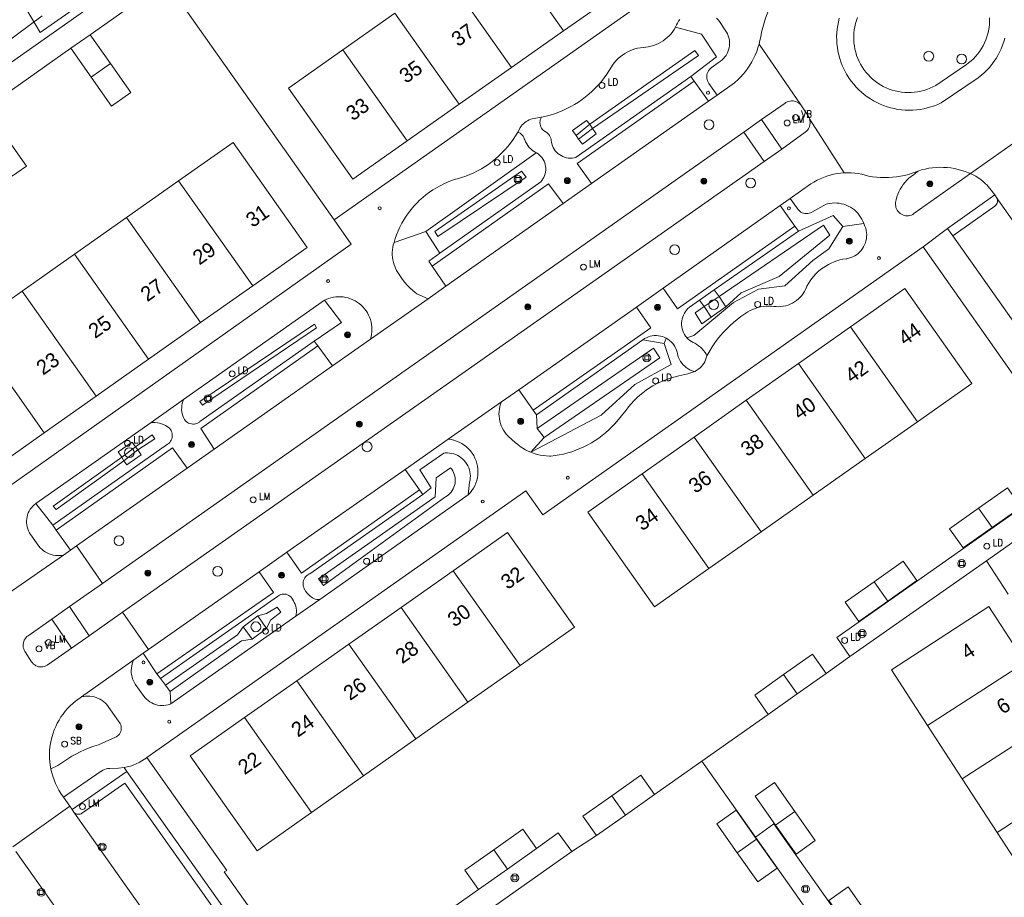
# Model space of a CAD drawing. Header units: metres. Extents: x 138165 to 154469, y 480134 to 494189.
# Tile 994 of 1056: x 151112 to 151196, y 483983 to 484058. Entities that reach past the tile are written whole.
import ezdxf

# ---------------------------------------------------------------- set-up
doc = ezdxf.new("R2010")
doc.units = ezdxf.units.M
doc.header["$LTSCALE"] = 0.001
doc.header["$MEASUREMENT"] = 0
for name, color, linetype, lineweight in [('Level 5', 7, 'Continuous', 0), ('TOP-L-duiker', 7, 'Continuous', 0), ('TOP-L-topo objecten punt', 7, 'Continuous', 0), ('TOP-L-topo objecten vlak', 7, 'Continuous', 0), ('TOP-T-topo huisnummering naamgeving', 7, 'Continuous', 0)]:
    doc.layers.add(name, color=color, linetype=linetype, lineweight=lineweight)
doc.styles.add('Style-INTL_ISO', font='INTL_ISO.shx')
doc.styles.add('Style-STANDARD', font='STANDARD.shx')

# ---------------------------------------------------------------- blocks, each defined once
blk = doc.blocks.new('24')
at = {"layer": 'TOP-L-topo objecten punt', "color": 7, "linetype": 'Continuous', "lineweight": 0}
for radius in [0.025, 0.0182, 0.0115, 0.005]:
    blk.add_circle((0, 0), radius, dxfattribs=at)
blk = doc.blocks.new('121')
at = {"layer": 'TOP-L-topo objecten punt', "color": 7, "linetype": 'Continuous', "lineweight": 0}
blk.add_circle((0, 0), 0.025, dxfattribs=at)
at = {"layer": 'TOP-L-topo objecten punt', "color": 7, "linetype": 'Continuous', "lineweight": 0, "style": 'Style-STANDARD'}
blk.add_text('LD', height=0.06, dxfattribs=at).set_placement((0.0483, 0))
blk = doc.blocks.new('39')
at = {"layer": 'TOP-L-topo objecten punt', "color": 7, "linetype": 'Continuous', "lineweight": 0}
for p, q in [((0.0175, 0.0175), (-0.0175, 0.0175)), ((-0.0175, 0.0175), (-0.0175, -0.0175)), ((0.0175, 0.0175), (0.0175, -0.0175)), ((0.0175, -0.0175), (-0.0175, -0.0175))]:
    blk.add_line(p, q, dxfattribs=at)
blk.add_circle((0, 0), 0.0332, dxfattribs=at)
blk = doc.blocks.new('*U13')
at = {"layer": 'Level 5', "color": 7, "linetype": 'Continuous', "lineweight": 0}
blk.add_circle((0, 0), 0.0415, dxfattribs=at)
blk = doc.blocks.new('150')
at = {"layer": 'Level 5', "color": 7, "linetype": 'Continuous', "lineweight": 0}
blk.add_blockref('*U13', (0, 0), dxfattribs=at)
blk = doc.blocks.new('16')
at = {"layer": 'TOP-L-topo objecten punt', "color": 7, "linetype": 'Continuous', "lineweight": 0}
blk.add_circle((0, 0), 0.025, dxfattribs=at)
at = {"layer": 'TOP-L-topo objecten punt', "color": 7, "linetype": 'Continuous', "lineweight": 0, "style": 'Style-STANDARD'}
blk.add_text('LM', height=0.06, dxfattribs=at).set_placement((0.0483, 0))
blk = doc.blocks.new('10')
at = {"layer": 'TOP-L-topo objecten punt', "linetype": 'Continuous', "lineweight": 0}
blk.add_circle((0, 0), 0.0125, dxfattribs=at)
blk = doc.blocks.new('175')
at = {"layer": 'TOP-L-topo objecten punt', "color": 7, "linetype": 'Continuous', "lineweight": 0}
blk.add_circle((0, 0), 0.025, dxfattribs=at)
at = {"layer": 'TOP-L-topo objecten punt', "color": 7, "linetype": 'Continuous', "lineweight": 0, "style": 'Style-STANDARD'}
blk.add_text('SB', height=0.06, dxfattribs=at).set_placement((0.0483, 0))
blk = doc.blocks.new('14')
at = {"layer": 'TOP-L-topo objecten punt', "color": 7, "linetype": 'Continuous', "lineweight": 0}
blk.add_circle((0, 0), 0.025, dxfattribs=at)
at = {"layer": 'TOP-L-topo objecten punt', "color": 7, "linetype": 'Continuous', "lineweight": 0, "style": 'Style-STANDARD'}
blk.add_text('VB', height=0.06, dxfattribs=at).set_placement((0.0483, 0))

msp = doc.modelspace()

# ---------------------------------------------------------------- linework, layer by layer
at = {"layer": 'TOP-L-duiker', "flags": 128}
msp.add_lwpolyline([(151114.071, 484057.878), (151107.43, 484052.969)], dxfattribs=at)
at = {"layer": 'TOP-L-topo objecten vlak', "flags": 128}
for points in [[(151126.666, 484068.208), (151112.775, 484058.327), (151113.899, 484056.486), (151143.407, 484077.119), (151122.396, 484106.888), (151120.874, 484105.807), (151140.786, 484077.687), (151133.726, 484073.02)], [(151144.178, 484077.041), (151084.25, 484034.811)], [(151152.756, 484064.346), (151158.2, 484056.621)], [(151171.096, 484063.381), (151138.79, 484040.617)], [(151118.112, 484056.289), (151124.523, 484060.808)], [(151138.79, 484040.617), (151124.523, 484060.808)], [(151153.786, 484053.511), (151148.342, 484061.235)], [(151158.2, 484056.621), (151162.614, 484059.732)], [(151174.753, 484055.475), (151174.831, 484055.788), (151174.893, 484056.105), (151174.895, 484056.119), (151174.973, 484056.515), (151175.067, 484056.908), (151175.176, 484057.296), (151175.3, 484057.68), (151175.439, 484058.059), (151175.594, 484058.432), (151175.763, 484058.798), (151175.946, 484059.158), (151176.143, 484059.51), (151176.355, 484059.853)], [(151143.928, 484058.125), (151139.514, 484055.014)], [(151143.928, 484058.125), (151149.372, 484050.4)], [(151167.676, 484056.935), (151167.68, 484056.944), (151167.752, 484057.113), (151167.838, 484057.275), (151167.938, 484057.43), (151168.052, 484057.574)], [(151171.16, 484057.69), (151171.284, 484057.554), (151171.395, 484057.408), (151171.944, 484056.595), (151172.004, 484056.5), (151172.085, 484056.348), (151172.151, 484056.189), (151172.202, 484056.024), (151172.238, 484055.856), (151172.257, 484055.685), (151172.261, 484055.513), (151172.249, 484055.341), (151172.221, 484055.172), (151172.177, 484055.005), (151172.118, 484054.843), (151172.044, 484054.688), (151171.957, 484054.54), (151171.855, 484054.401), (151171.742, 484054.272), (151171.617, 484054.153), (151171.481, 484054.048), (151171.329, 484053.939), (151170.775, 484053.547), (151170.749, 484053.528), (151170.723, 484053.51), (151170.628, 484053.427), (151170.544, 484053.334), (151170.473, 484053.23), (151170.415, 484053.118), (151170.372, 484053), (151170.344, 484052.877), (151170.332, 484052.752), (151170.336, 484052.626), (151170.356, 484052.502), (151170.391, 484052.381), (151170.442, 484052.266), (151170.506, 484052.158), (151171.196, 484051.158)], [(151181.545, 484057.685), (151181.469, 484057.381), (151181.409, 484057.073), (151181.364, 484056.762), (151181.335, 484056.45), (151181.323, 484056.136), (151181.326, 484055.822), (151181.346, 484055.509), (151181.381, 484055.197), (151181.432, 484054.888), (151181.499, 484054.581), (151181.581, 484054.278), (151181.679, 484053.98), (151181.792, 484053.687), (151181.919, 484053.4), (151182.061, 484053.121), (151182.16, 484052.947), (151182.217, 484052.848), (151182.387, 484052.584), (151182.57, 484052.33), (151182.766, 484052.084), (151182.974, 484051.849), (151183.194, 484051.625), (151183.424, 484051.413), (151183.666, 484051.212), (151183.917, 484051.024), (151184.178, 484050.849), (151184.447, 484050.688), (151184.724, 484050.54), (151185.008, 484050.407), (151185.298, 484050.288), (151185.595, 484050.185), (151185.896, 484050.097), (151186.201, 484050.024), (151186.509, 484049.966), (151186.821, 484049.925), (151187.133, 484049.899), (151187.447, 484049.89), (151187.761, 484049.896), (151188.074, 484049.919), (151188.385, 484049.957), (151188.694, 484050.011), (151189, 484050.081), (151189.302, 484050.166), (151189.599, 484050.267), (151189.891, 484050.383), (151190.177, 484050.513), (151193.302, 484052.628), (151193.344, 484052.659), (151193.588, 484052.856), (151193.822, 484053.064), (151194.045, 484053.285), (151194.256, 484053.516), (151194.456, 484053.758), (151194.643, 484054.01), (151194.816, 484054.271), (151194.976, 484054.54), (151195.122, 484054.817), (151195.254, 484055.102), (151195.371, 484055.392), (151195.474, 484055.689), (151195.56, 484055.99)], [(151183.097, 484057.741), (151183.004, 484057.485), (151182.926, 484057.223), (151182.864, 484056.958), (151182.818, 484056.689), (151182.787, 484056.418), (151182.772, 484056.146), (151182.773, 484055.874), (151182.791, 484055.601), (151182.824, 484055.331), (151182.873, 484055.063), (151182.937, 484054.798), (151183.017, 484054.537), (151183.113, 484054.282), (151183.223, 484054.032), (151183.347, 484053.789)], [(151183.347, 484053.789), (151183.485, 484053.555), (151183.637, 484053.328), (151183.802, 484053.111), (151183.98, 484052.904), (151184.169, 484052.708), (151184.37, 484052.523), (151184.581, 484052.35), (151184.801, 484052.19), (151185.031, 484052.044), (151185.269, 484051.91), (151185.514, 484051.791), (151185.766, 484051.687), (151186.024, 484051.598), (151186.286, 484051.524), (151186.552, 484051.465), (151186.822, 484051.422), (151187.093, 484051.395), (151187.365, 484051.384), (151187.638, 484051.389), (151187.91, 484051.41), (151188.18, 484051.447), (151188.448, 484051.499), (151188.712, 484051.567), (151188.971, 484051.651), (151189.225, 484051.75), (151189.473, 484051.863), (151189.714, 484051.991), (151192.23, 484053.7), (151192.276, 484053.732), (151192.496, 484053.894), (151192.705, 484054.069), (151192.904, 484054.256), (151193.092, 484054.454), (151193.268, 484054.663), (151193.432, 484054.882), (151193.582, 484055.11), (151193.719, 484055.347), (151193.841, 484055.591), (151193.949, 484055.841), (151194.043, 484056.098), (151194.121, 484056.36), (151194.183, 484056.626), (151194.23, 484056.895), (151194.261, 484057.166), (151194.277, 484057.439), (151194.276, 484057.712)], [(151153.786, 484053.511), (151158.2, 484056.621)], [(151156.318, 484049.297), (151156.35, 484049.303), (151156.716, 484049.385), (151157.079, 484049.483), (151157.437, 484049.596), (151157.79, 484049.724), (151158.137, 484049.868), (151158.478, 484050.025), (151158.812, 484050.198), (151159.138, 484050.384), (151159.456, 484050.584), (151159.765, 484050.797), (151160.065, 484051.023), (151160.355, 484051.262), (151160.634, 484051.513), (151160.903, 484051.776), (151161.16, 484052.05), (151161.405, 484052.334), (151161.638, 484052.629), (151161.858, 484052.933), (151162.065, 484053.247), (151162.258, 484053.569), (151162.357, 484053.72), (151162.499, 484053.91), (151162.654, 484054.09), (151162.82, 484054.26), (151162.997, 484054.417), (151163.185, 484054.563), (151163.381, 484054.695), (151163.587, 484054.814), (151163.799, 484054.919), (151164.019, 484055.009), (151164.244, 484055.084), (151164.473, 484055.144), (151164.706, 484055.188), (151164.942, 484055.217), (151165.179, 484055.229), (151165.376, 484055.257), (151165.598, 484055.304), (151165.817, 484055.366), (151166.03, 484055.444), (151166.237, 484055.536), (151166.437, 484055.642), (151166.629, 484055.763), (151166.813, 484055.897), (151166.986, 484056.043), (151167.149, 484056.201), (151167.3, 484056.37), (151167.439, 484056.55), (151167.564, 484056.738), (151167.676, 484056.935)], [(151168.968, 484052.758), (151171.164, 484054.401), (151169.879, 484056.343), (151167.676, 484056.935)], [(151116.477, 484055.137), (151118.112, 484056.289)], [(151119.84, 484053.836), (151118.112, 484056.289)], [(151109.284, 484050.067), (151116.477, 484055.137)], [(151116.477, 484055.137), (151118.206, 484052.684)], [(151139.514, 484055.014), (151134.912, 484051.771), (151140.355, 484044.047), (151144.958, 484047.29)], [(151139.514, 484055.014), (151144.958, 484047.29)], [(151160.432, 484048.697), (151169.315, 484054.943), (151169.615, 484054.52), (151160.647, 484048.352)], [(151171.196, 484051.158), (151172.662, 484052.208), (151172.709, 484052.248), (151172.949, 484052.464), (151173.178, 484052.692), (151173.395, 484052.931), (151173.6, 484053.181), (151173.793, 484053.44), (151173.973, 484053.708), (151174.139, 484053.986), (151174.291, 484054.27), (151174.429, 484054.563), (151174.552, 484054.861), (151174.66, 484055.166), (151174.753, 484055.475)], [(151174.753, 484055.475), (151178.28, 484050.348)], [(151118.206, 484052.684), (151119.934, 484050.232), (151121.569, 484051.384), (151119.84, 484053.836)], [(151118.206, 484052.684), (151119.84, 484053.836)], [(151149.372, 484050.4), (151153.786, 484053.511)], [(151168.968, 484052.758), (151159.277, 484045.905), (151159.247, 484045.896), (151159.089, 484045.859), (151158.928, 484045.838), (151158.767, 484045.833), (151158.605, 484045.844), (151158.445, 484045.871), (151158.289, 484045.914), (151158.138, 484045.972), (151157.993, 484046.044), (151157.856, 484046.13), (151157.728, 484046.23), (151157.61, 484046.341), (151157.504, 484046.464), (151157.411, 484046.596), (151157.331, 484046.737), (151157.266, 484046.886), (151157.215, 484047.039), (151157.18, 484047.198), (151157.161, 484047.358), (151157.152, 484047.417), (151157.124, 484047.531), (151157.08, 484047.641), (151157.022, 484047.743), (151156.95, 484047.837), (151156.866, 484047.921), (151156.772, 484047.992), (151156.515, 484048.174), (151156.486, 484048.2), (151156.404, 484048.287), (151156.334, 484048.385), (151156.279, 484048.49), (151156.237, 484048.603), (151156.211, 484048.719), (151156.201, 484048.838), (151156.207, 484048.958), (151156.229, 484049.075), (151156.266, 484049.189), (151156.318, 484049.297)], [(151169.26, 484052.359), (151168.968, 484052.758)], [(151160.553, 484043.673), (151159.342, 484045.383), (151169.26, 484052.359)], [(151170.464, 484050.657), (151169.26, 484052.359)], [(151171.196, 484051.158), (151170.464, 484050.657)], [(151144.958, 484047.29), (151149.372, 484050.4)], [(151160.553, 484043.673), (151170.464, 484050.657)], [(151178.28, 484050.348), (151178.193, 484050.437), (151178.095, 484050.514), (151177.988, 484050.578), (151177.874, 484050.628), (151177.754, 484050.663), (151177.631, 484050.682), (151177.506, 484050.685), (151177.382, 484050.672), (151177.261, 484050.644), (151177.144, 484050.6), (151177.034, 484050.542), (151176.986, 484050.51), (151176.968, 484050.498), (151174.968, 484049.095)], [(151179.032, 484049.16), (151178.985, 484049.278), (151178.923, 484049.388), (151178.918, 484049.396), (151178.907, 484049.413), (151178.355, 484050.249), (151178.28, 484050.348)], [(151154.322, 484048.026), (151154.468, 484048.288), (151154.537, 484048.414), (151154.617, 484048.534), (151154.708, 484048.646), (151154.807, 484048.75), (151154.916, 484048.845), (151155.032, 484048.93), (151155.155, 484049.005), (151155.285, 484049.069), (151155.419, 484049.121), (151155.557, 484049.161), (151155.699, 484049.19), (151156.318, 484049.297)], [(151176.681, 484046.598), (151178.67, 484048.036), (151178.767, 484048.116), (151178.854, 484048.208), (151178.928, 484048.31), (151178.989, 484048.421), (151179.035, 484048.539), (151179.066, 484048.661), (151179.082, 484048.787), (151179.081, 484048.913), (151179.065, 484049.038), (151179.032, 484049.16)], [(151179.032, 484049.16), (151181.956, 484044.587)], [(151160.432, 484048.697), (151160.142, 484049.032), (151158.959, 484048.169), (151159.262, 484047.757)], [(151159.262, 484047.757), (151160.432, 484048.697)], [(151159.468, 484047.44), (151159.801, 484047.02), (151160.973, 484047.889), (151160.647, 484048.352)], [(151160.647, 484048.352), (151159.468, 484047.44)], [(151160.647, 484048.352), (151160.432, 484048.697)], [(151173.46, 484048.032), (151174.968, 484049.095)], [(151174.968, 484049.095), (151176.681, 484046.598)], [(151198.425, 484048.594), (151192.648, 484044.522)], [(151109.377, 484046.463), (151111.106, 484044.011), (151112.74, 484045.163), (151111.012, 484047.615)], [(151173.46, 484048.032), (151119.167, 484009.813)], [(151143.848, 484038.695), (151143.946, 484039.016), (151144.064, 484039.349), (151144.198, 484039.678), (151144.346, 484039.999), (151144.508, 484040.314), (151144.685, 484040.621), (151144.875, 484040.92), (151145.079, 484041.21), (151145.295, 484041.49), (151145.524, 484041.761), (151145.765, 484042.02), (151146.017, 484042.269), (151146.281, 484042.506), (151146.554, 484042.731), (151146.838, 484042.943), (151147.131, 484043.142), (151147.432, 484043.328), (151147.742, 484043.5), (151148.059, 484043.658), (151148.383, 484043.801), (151148.713, 484043.93), (151149.049, 484044.043), (151149.216, 484044.087), (151149.568, 484044.191), (151149.916, 484044.31), (151150.258, 484044.444), (151150.594, 484044.594), (151150.923, 484044.757), (151151.245, 484044.935), (151151.559, 484045.126), (151151.864, 484045.332), (151152.16, 484045.55), (151152.446, 484045.78), (151152.722, 484046.024), (151152.987, 484046.278), (151153.24, 484046.544), (151153.482, 484046.821), (151153.712, 484047.108), (151153.928, 484047.405), (151154.132, 484047.711), (151154.322, 484048.026)], [(151154.322, 484048.026), (151154.412, 484047.991), (151154.516, 484047.934), (151154.612, 484047.864), (151154.698, 484047.781), (151154.772, 484047.688), (151154.832, 484047.586), (151154.878, 484047.477), (151154.916, 484047.375), (151154.992, 484047.206), (151155.082, 484047.045), (151155.186, 484046.892), (151155.302, 484046.748), (151155.431, 484046.616), (151155.57, 484046.494), (151155.72, 484046.385), (151155.878, 484046.29)], [(151159.262, 484047.757), (151159.468, 484047.44)], [(151175.194, 484045.562), (151173.46, 484048.032)], [(151131.88, 484035.016), (151136.482, 484038.259), (151130.215, 484047.152), (151125.613, 484043.909)], [(151146.542, 484039.613), (151155.878, 484046.29)], [(151155.878, 484046.29), (151155.91, 484046.272), (151156.043, 484046.187), (151156.168, 484046.088), (151156.281, 484045.978), (151156.383, 484045.856), (151156.473, 484045.725), (151156.548, 484045.585), (151156.609, 484045.439), (151156.655, 484045.287), (151156.686, 484045.131), (151156.701, 484044.973), (151156.7, 484044.815), (151156.683, 484044.657), (151156.65, 484044.502), (151156.601, 484044.351), (151156.538, 484044.205), (151156.46, 484044.067), (151156.369, 484043.937), (151156.265, 484043.817), (151147.714, 484037.783)], [(151175.194, 484045.562), (151176.681, 484046.598)], [(151120.858, 484007.365), (151175.194, 484045.562)], [(151188.218, 484044.743), (151188.517, 484044.834), (151188.819, 484044.91), (151189.125, 484044.971), (151189.434, 484045.015), (151189.745, 484045.044), (151190.056, 484045.057), (151190.368, 484045.054), (151190.68, 484045.035), (151190.99, 484045), (151191.298, 484044.949), (151191.602, 484044.882), (151191.903, 484044.8), (151192.2, 484044.703), (151192.491, 484044.59), (151192.648, 484044.522)], [(151154.636, 484044.724), (151147.311, 484039.621), (151147.57, 484039.205), (151155.028, 484044.222), (151154.636, 484044.724)], [(151181.956, 484044.587), (151181.657, 484044.562), (151181.36, 484044.521), (151181.066, 484044.465), (151180.775, 484044.393), (151180.489, 484044.306), (151180.207, 484044.203), (151179.932, 484044.086), (151179.663, 484043.954), (151179.401, 484043.808), (151179.148, 484043.648), (151177.401, 484042.416)], [(151181.956, 484044.587), (151182.255, 484044.595), (151182.555, 484044.588), (151182.853, 484044.564), (151183.15, 484044.525), (151183.445, 484044.47), (151183.736, 484044.4), (151184.02, 484044.314), (151184.357, 484044.257), (151184.695, 484044.215), (151185.036, 484044.19), (151185.377, 484044.18), (151185.718, 484044.187), (151186.059, 484044.209), (151186.398, 484044.247), (151186.735, 484044.301), (151187.069, 484044.371), (151187.4, 484044.457), (151187.726, 484044.557), (151188.047, 484044.674), (151188.218, 484044.743)], [(151192.648, 484044.522), (151187.87, 484041.132), (151187.764, 484041.065), (151187.65, 484041.012), (151187.53, 484040.974), (151187.407, 484040.952), (151187.282, 484040.945), (151187.157, 484040.954), (151187.034, 484040.979), (151186.915, 484041.02), (151186.802, 484041.075), (151186.698, 484041.144), (151186.603, 484041.226), (151186.519, 484041.319), (151186.448, 484041.422), (151186.39, 484041.534), (151186.347, 484041.652), (151186.32, 484041.774), (151186.308, 484041.899), (151186.312, 484042.024), (151186.319, 484042.079), (151186.366, 484042.312), (151186.429, 484042.543), (151186.508, 484042.768), (151186.601, 484042.988), (151186.709, 484043.201), (151186.83, 484043.406), (151186.966, 484043.603), (151187.114, 484043.79), (151187.274, 484043.967), (151187.446, 484044.132), (151187.628, 484044.286), (151187.821, 484044.427), (151187.912, 484044.488), (151188.04, 484044.586), (151188.218, 484044.743)], [(151192.648, 484044.522), (151192.879, 484044.418), (151193.103, 484044.3), (151193.318, 484044.168), (151193.525, 484044.023), (151193.722, 484043.865), (151193.909, 484043.695), (151194.085, 484043.513), (151194.249, 484043.321), (151194.305, 484043.249), (151194.701, 484042.711)], [(151125.613, 484043.909), (151121.199, 484040.799)], [(151125.613, 484043.909), (151131.88, 484035.016)], [(151147.071, 484036.691), (151156.925, 484043.658), (151158.156, 484041.983)], [(151158.156, 484041.983), (151160.553, 484043.673)], [(151190.701, 484039.877), (151194.701, 484042.711)], [(151194.831, 484042.539), (151194.88, 484042.46), (151194.915, 484042.374), (151194.936, 484042.283), (151194.94, 484042.189), (151194.928, 484042.097), (151194.901, 484042.007), (151194.859, 484041.924), (151194.803, 484041.849), (151194.735, 484041.785), (151194.71, 484041.766), (151191.168, 484039.254)], [(151194.701, 484042.711), (151194.826, 484042.546), (151194.831, 484042.539)], [(151194.831, 484042.539), (151204.352, 484029.06)], [(151148.231, 484035), (151158.156, 484041.983)], [(151176.551, 484041.81), (151166.639, 484034.82)], [(151176.551, 484041.81), (151177.401, 484042.416)], [(151177.769, 484040.079), (151176.551, 484041.81)], [(151177.401, 484042.416), (151177.971, 484041.591), (151178.028, 484041.507), (151178.107, 484041.415), (151178.198, 484041.334), (151178.298, 484041.266), (151178.407, 484041.211), (151178.522, 484041.172), (151178.641, 484041.148), (151178.762, 484041.139), (151178.883, 484041.147), (151179.002, 484041.17), (151179.118, 484041.209), (151179.226, 484041.263), (151180.424, 484041.922), (151180.535, 484041.953), (151180.733, 484041.997), (151180.933, 484042.025), (151181.135, 484042.037), (151181.338, 484042.032), (151181.539, 484042.012), (151181.738, 484041.976), (151181.934, 484041.925), (151182.125, 484041.858), (151182.311, 484041.776), (151182.489, 484041.68), (151182.659, 484041.571), (151182.82, 484041.448), (151182.97, 484041.312), (151183.11, 484041.166), (151183.237, 484041.008), (151183.352, 484040.842), (151183.453, 484040.666), (151183.54, 484040.483), (151183.613, 484040.294)], [(151121.199, 484040.799), (151116.785, 484037.688)], [(151121.199, 484040.799), (151127.466, 484031.905)], [(151181.851, 484040.054), (151181.028, 484040.986), (151178.08, 484039.651)], [(151138.79, 484040.617), (151140.207, 484038.56), (151107.989, 484015.728)], [(151177.769, 484040.079), (151167.847, 484033.064), (151166.639, 484034.82)], [(151168.643, 484030.617), (151169.245, 484030.815), (151172.595, 484033.612), (151174.692, 484034.722), (151176.928, 484035.025), (151179.295, 484037.164), (151180.664, 484038.142), (151181.851, 484040.054)], [(151183.613, 484040.294), (151183.648, 484040.227), (151183.722, 484040.063), (151183.78, 484039.892), (151183.824, 484039.717), (151183.852, 484039.539), (151183.864, 484039.359), (151183.86, 484039.179), (151183.84, 484039), (151183.804, 484038.823), (151183.752, 484038.65), (151183.686, 484038.483), (151183.605, 484038.321), (151183.51, 484038.168), (151183.402, 484038.024), (151183.281, 484037.89), (151183.149, 484037.767), (151183.007, 484037.656), (151182.855, 484037.559), (151182.696, 484037.475), (151182.529, 484037.405), (151182.357, 484037.351), (151182.181, 484037.312), (151182.118, 484037.305), (151181.859, 484037.263), (151181.602, 484037.207), (151181.349, 484037.134), (151181.101, 484037.047), (151180.858, 484036.944), (151180.623, 484036.827), (151180.394, 484036.696), (151180.175, 484036.551), (151179.964, 484036.393), (151179.764, 484036.223), (151179.574, 484036.041), (151179.396, 484035.847), (151179.229, 484035.643), (151179.076, 484035.43), (151178.935, 484035.207), (151178.809, 484034.977), (151178.779, 484034.899), (151178.697, 484034.712), (151178.6, 484034.532), (151178.489, 484034.36), (151178.365, 484034.198), (151178.229, 484034.046), (151178.081, 484033.905), (151177.923, 484033.775), (151177.755, 484033.659), (151177.578, 484033.556), (151177.394, 484033.468), (151177.204, 484033.393), (151177.008, 484033.334), (151176.808, 484033.291), (151176.606, 484033.263), (151176.402, 484033.252), (151176.198, 484033.256), (151175.994, 484033.276), (151175.801, 484033.295), (151175.57, 484033.304), (151175.338, 484033.297), (151175.108, 484033.274), (151174.88, 484033.235), (151174.655, 484033.18), (151174.434, 484033.11), (151174.219, 484033.024), (151174.01, 484032.924), (151173.809, 484032.81), (151173.537, 484032.635), (151173.214, 484032.41), (151172.901, 484032.172), (151172.597, 484031.921), (151172.304, 484031.658), (151172.022, 484031.383), (151171.751, 484031.097), (151171.492, 484030.8), (151171.246, 484030.493), (151171.012, 484030.176), (151170.791, 484029.85), (151170.583, 484029.515), (151170.33, 484029.076)], [(151171.946, 484033.228), (151173.249, 484034.427), (151176.465, 484035.822), (151180.755, 484039.303), (151180.2, 484040.17), (151171.375, 484034.118)], [(151178.08, 484039.651), (151177.769, 484040.079)], [(151181.851, 484040.054), (151183.613, 484040.294)], [(151146.542, 484039.613), (151143.848, 484038.695)], [(151147.714, 484037.783), (151146.542, 484039.613)], [(151170.952, 484034.673), (151178.08, 484039.651)], [(151190.701, 484039.877), (151188.641, 484038.319)], [(151191.168, 484039.254), (151190.701, 484039.877)], [(151200.088, 484026.625), (151191.168, 484039.254)], [(151122.927, 483995.068), (151154.998, 484017.649), (151156.434, 484015.611), (151188.641, 484038.319)], [(151146.734, 484033.929), (151145.79, 484034.334), (151145.639, 484034.449), (151145.402, 484034.646), (151145.175, 484034.855), (151144.96, 484035.075), (151144.757, 484035.306), (151144.565, 484035.547), (151144.387, 484035.798), (151144.222, 484036.057), (151144.07, 484036.325), (151143.933, 484036.601), (151143.856, 484036.797), (151143.792, 484037.003), (151143.743, 484037.212), (151143.71, 484037.424), (151143.693, 484037.638), (151143.693, 484037.853), (151143.708, 484038.067), (151143.739, 484038.28), (151143.785, 484038.49), (151143.848, 484038.695)], [(151188.641, 484038.319), (151201.81, 484019.637), (151181.335, 484005.242), (151182.431, 484003.632)], [(151116.785, 484037.688), (151112.371, 484034.577)], [(151116.785, 484037.688), (151123.052, 484028.794)], [(151147.714, 484037.783), (151146.781, 484037.108), (151147.071, 484036.691)], [(151147.071, 484036.691), (151148.231, 484035)], [(151127.466, 484031.905), (151131.88, 484035.016)], [(151148.231, 484035), (151146.734, 484033.929)], [(151112.371, 484034.577), (151107.957, 484031.467)], [(151112.371, 484034.577), (151118.638, 484025.684)], [(151137.968, 484033.806), (151138.11, 484033.872), (151138.306, 484033.947), (151138.508, 484034.008), (151138.714, 484034.053), (151138.923, 484034.082), (151139.133, 484034.096), (151139.344, 484034.093), (151139.554, 484034.074), (151139.762, 484034.04), (151139.966, 484033.99), (151140.167, 484033.924), (151140.361, 484033.844), (151140.549, 484033.749), (151140.73, 484033.64), (151140.901, 484033.517), (151141.063, 484033.382), (151141.214, 484033.235), (151141.354, 484033.077), (151141.481, 484032.909), (151141.595, 484032.732), (151141.695, 484032.546), (151141.781, 484032.354), (151141.852, 484032.156), (151141.908, 484031.952), (151141.948, 484031.745), (151141.972, 484031.536), (151141.981, 484031.326), (151141.973, 484031.115), (151141.95, 484030.906), (151141.91, 484030.699), (151141.855, 484030.495)], [(151166.639, 484034.82), (151164.363, 484033.205)], [(151169.703, 484033.799), (151170.952, 484034.673)], [(151171.375, 484034.118), (151170.103, 484033.268)], [(151171.375, 484034.118), (151170.952, 484034.673)], [(151171.946, 484033.228), (151171.375, 484034.118)], [(151188.164, 484023.51), (151192.767, 484026.753), (151187.104, 484034.788), (151182.502, 484031.545)], [(151126.033, 484025.389), (151137.968, 484033.806)], [(151137.968, 484033.806), (151139.403, 484031.914), (151137.095, 484030.333)], [(151141.855, 484030.495), (151146.734, 484033.929)], [(151168.643, 484030.617), (151168.629, 484030.633), (151168.525, 484030.766), (151168.433, 484030.909), (151168.356, 484031.06), (151168.293, 484031.217), (151168.245, 484031.379), (151168.213, 484031.546), (151168.196, 484031.714), (151168.195, 484031.883), (151168.211, 484032.052), (151168.242, 484032.219), (151168.289, 484032.381), (151168.351, 484032.539), (151168.427, 484032.69), (151168.518, 484032.834), (151168.621, 484032.968), (151168.737, 484033.091), (151168.864, 484033.204), (151169.703, 484033.799)], [(151170.711, 484032.36), (151169.898, 484031.793), (151169.337, 484032.721), (151170.103, 484033.268)], [(151169.703, 484033.799), (151170.103, 484033.268)], [(151170.103, 484033.268), (151170.711, 484032.36)], [(151164.363, 484033.205), (151154.419, 484026.223)], [(151155.629, 484024.498), (151165.587, 484031.467), (151164.363, 484033.205)], [(151170.711, 484032.36), (151171.946, 484033.228)], [(151123.052, 484028.794), (151127.466, 484031.905)], [(151137.295, 484031.463), (151137.109, 484031.781), (151127.4, 484025.216), (151127.638, 484024.903), (151137.295, 484031.463)], [(151107.957, 484031.467), (151103.355, 484028.224), (151109.622, 484019.33), (151114.224, 484022.573)], [(151107.957, 484031.467), (151114.224, 484022.573)], [(151164.922, 484030.452), (151165.067, 484030.546), (151165.22, 484030.626), (151165.379, 484030.692), (151165.544, 484030.743), (151165.713, 484030.778), (151165.884, 484030.798), (151166.057, 484030.801), (151166.229, 484030.789), (151166.399, 484030.76), (151166.566, 484030.716), (151166.728, 484030.657), (151166.893, 484030.579)], [(151182.502, 484031.545), (151178.088, 484028.434)], [(151188.164, 484023.51), (151182.502, 484031.545)], [(151137.095, 484030.333), (151127.413, 484023.514), (151127.374, 484023.484), (151127.272, 484023.419), (151127.163, 484023.369), (151127.048, 484023.333), (151126.93, 484023.313), (151126.81, 484023.309), (151126.69, 484023.32), (151126.573, 484023.348), (151126.46, 484023.391), (151126.355, 484023.448), (151126.257, 484023.519), (151126.17, 484023.602), (151126.095, 484023.696), (151126.02, 484023.852), (151125.959, 484024.017), (151125.913, 484024.186), (151125.883, 484024.359), (151125.868, 484024.534), (151125.87, 484024.71), (151125.887, 484024.884), (151125.92, 484025.057), (151125.969, 484025.226), (151126.033, 484025.389)], [(151137.384, 484029.934), (151127.483, 484022.921), (151128.618, 484021.19)], [(151137.384, 484029.934), (151137.095, 484030.333)], [(151138.633, 484028.228), (151137.384, 484029.934)], [(151141.855, 484030.495), (151138.633, 484028.228)], [(151166.724, 484030.134), (151167.307, 484028.356), (151164.226, 484026.662), (151161.396, 484024.059), (151155.435, 484020.918)], [(151155.908, 484024.094), (151164.922, 484030.452)], [(151164.922, 484030.452), (151166.724, 484030.134)], [(151166.724, 484030.134), (151166.893, 484030.579)], [(151166.893, 484030.579), (151167.033, 484030.495), (151167.172, 484030.394), (151167.302, 484030.28), (151167.421, 484030.154), (151167.527, 484030.018), (151167.62, 484029.873), (151167.7, 484029.72), (151167.765, 484029.56), (151167.815, 484029.395), (151167.84, 484029.279), (151167.885, 484029.105), (151167.946, 484028.936), (151168.021, 484028.773), (151168.11, 484028.617), (151168.213, 484028.47), (151168.328, 484028.332), (151168.455, 484028.205), (151168.594, 484028.091), (151168.741, 484027.988), (151168.897, 484027.9), (151169.016, 484027.844), (151169.17, 484027.798), (151169.315, 484027.776)], [(151170.33, 484029.076), (151170.308, 484029.166), (151170.267, 484029.226), (151170.177, 484029.369), (151170.06, 484029.529), (151169.929, 484029.678), (151169.788, 484029.817), (151169.635, 484029.943), (151169.473, 484030.057), (151169.302, 484030.157), (151169.168, 484030.217), (151169.023, 484030.297), (151168.886, 484030.392), (151168.759, 484030.499), (151168.643, 484030.617)], [(151155.96, 484022.935), (151165.809, 484029.745), (151166.341, 484028.907), (151156.56, 484022.161)], [(151118.638, 484025.684), (151123.052, 484028.794)], [(151169.315, 484027.776), (151169.466, 484027.856), (151169.609, 484027.95), (151169.743, 484028.056), (151169.866, 484028.175), (151169.977, 484028.305), (151170.076, 484028.444), (151170.161, 484028.592), (151170.232, 484028.748), (151170.289, 484028.909), (151170.329, 484029.075), (151170.33, 484029.076)], [(151178.088, 484028.434), (151173.674, 484025.324)], [(151183.75, 484020.399), (151178.088, 484028.434)], [(151128.618, 484021.19), (151138.633, 484028.228)], [(151169.315, 484027.776), (151168.732, 484027.567), (151167.956, 484027.383), (151167.657, 484027.315), (151167.327, 484027.224), (151167.001, 484027.118), (151166.681, 484026.996), (151166.367, 484026.86), (151166.06, 484026.71), (151165.76, 484026.545), (151165.468, 484026.366), (151165.185, 484026.174), (151164.911, 484025.969), (151164.647, 484025.751), (151164.393, 484025.521), (151164.151, 484025.28), (151163.92, 484025.027), (151163.701, 484024.764), (151163.494, 484024.492), (151162.702, 484023.517), (151162.55, 484023.342), (151162.299, 484023.075), (151162.037, 484022.819), (151161.764, 484022.575), (151161.48, 484022.342), (151161.187, 484022.123), (151160.884, 484021.916), (151160.573, 484021.723), (151160.254, 484021.544), (151159.927, 484021.378), (151159.593, 484021.227), (151159.252, 484021.091), (151158.907, 484020.97), (151158.556, 484020.864), (151158.201, 484020.774), (151157.842, 484020.699), (151157.48, 484020.639), (151157.117, 484020.596), (151157.003, 484020.597), (151156.739, 484020.609), (151156.476, 484020.638), (151156.215, 484020.683), (151155.957, 484020.743), (151155.703, 484020.819), (151155.435, 484020.918)], [(151152.936, 484025.188), (151154.419, 484026.223)], [(151154.419, 484026.223), (151155.629, 484024.498)], [(151114.224, 484022.573), (151118.638, 484025.684)], [(151123.274, 484023.434), (151126.033, 484025.389)], [(151152.936, 484025.188), (151148.437, 484022.029)], [(151155.435, 484020.918), (151155.212, 484021.016), (151154.976, 484021.136), (151154.748, 484021.27), (151154.529, 484021.418), (151154.318, 484021.579), (151154.118, 484021.752), (151153.527, 484022.267), (151153.487, 484022.307), (151153.349, 484022.461), (151153.224, 484022.625), (151153.111, 484022.799), (151153.012, 484022.981), (151152.927, 484023.169), (151152.858, 484023.364), (151152.803, 484023.564), (151152.764, 484023.767), (151152.741, 484023.973), (151152.734, 484024.179), (151152.743, 484024.386), (151152.768, 484024.592), (151152.808, 484024.794), (151152.864, 484024.994), (151152.936, 484025.188)], [(151173.674, 484025.324), (151169.26, 484022.213)], [(151179.336, 484017.288), (151173.674, 484025.324)], [(151155.629, 484024.498), (151155.908, 484024.094)], [(151155.908, 484024.094), (151155.96, 484022.935)], [(151113.527, 484016.584), (151123.274, 484023.434)], [(151123.274, 484023.434), (151123.449, 484023.446), (151123.631, 484023.443), (151123.812, 484023.423), (151123.991, 484023.388), (151124.165, 484023.338), (151124.335, 484023.272), (151124.499, 484023.192), (151124.654, 484023.097), (151124.745, 484023.033), (151124.833, 484022.953), (151124.909, 484022.861), (151124.972, 484022.76), (151125.021, 484022.652), (151125.055, 484022.538), (151125.073, 484022.42), (151125.075, 484022.301), (151125.062, 484022.183), (151125.033, 484022.068), (151124.988, 484021.958), (151124.929, 484021.854), (151124.857, 484021.76), (151124.773, 484021.676), (151124.678, 484021.604), (151114.964, 484014.751)], [(151183.75, 484020.399), (151188.164, 484023.51)], [(151155.96, 484022.935), (151156.56, 484022.161)], [(151121.97, 484021.381), (151121.68, 484021.771), (151120.487, 484020.955), (151120.791, 484020.493)], [(151122.157, 484021.122), (151123.583, 484022.069), (151123.383, 484022.389), (151121.97, 484021.381)], [(151144.798, 484019.456), (151148.437, 484022.029)], [(151148.437, 484022.029), (151148.677, 484021.997), (151148.913, 484021.944), (151149.144, 484021.87), (151149.367, 484021.777), (151149.581, 484021.664), (151149.785, 484021.534), (151149.976, 484021.385), (151150.154, 484021.221), (151150.316, 484021.042), (151150.463, 484020.849), (151150.591, 484020.644), (151150.702, 484020.429), (151150.793, 484020.205), (151150.864, 484019.973), (151150.915, 484019.737), (151150.944, 484019.496), (151150.953, 484019.255), (151150.94, 484019.013), (151150.906, 484018.773), (151150.852, 484018.537), (151150.777, 484018.307), (151150.682, 484018.085), (151150.568, 484017.871), (151150.436, 484017.669), (151150.286, 484017.478), (151150.12, 484017.302)], [(151156.56, 484022.161), (151155.435, 484020.918)], [(151169.26, 484022.213), (151164.846, 484019.102)], [(151174.922, 484014.178), (151169.26, 484022.213)], [(151115.235, 484014.336), (151125.105, 484021.296), (151126.33, 484019.571)], [(151121.97, 484021.381), (151120.791, 484020.493)], [(151120.969, 484020.203), (151121.233, 484019.852), (151122.426, 484020.712), (151122.157, 484021.122)], [(151120.969, 484020.203), (151122.157, 484021.122)], [(151122.157, 484021.122), (151121.97, 484021.381)], [(151126.33, 484019.571), (151128.618, 484021.19)], [(151150.12, 484017.302), (151150.245, 484018.384), (151150.282, 484018.558), (151150.303, 484018.735), (151150.309, 484018.913), (151150.298, 484019.091), (151150.272, 484019.267), (151150.23, 484019.44), (151150.173, 484019.608), (151150.1, 484019.771), (151150.014, 484019.927), (151149.913, 484020.074), (151149.8, 484020.212), (151149.675, 484020.339), (151149.54, 484020.454), (151149.394, 484020.557), (151149.24, 484020.646), (151149.078, 484020.721), (151148.911, 484020.781), (151148.738, 484020.826), (151148.562, 484020.855), (151148.385, 484020.868), (151148.207, 484020.866), (151148.059, 484020.851), (151146.036, 484019.428), (151147.003, 484017.895), (151146.294, 484017.332)], [(151120.791, 484020.493), (151115.001, 484016.365), (151115.232, 484016.083), (151120.969, 484020.203)], [(151120.791, 484020.493), (151120.969, 484020.203)], [(151179.336, 484017.288), (151183.75, 484020.399)], [(151116.971, 484012.992), (151126.33, 484019.571)], [(151144.798, 484019.456), (151134.786, 484012.449)], [(151147.321, 484017.156), (151137.465, 484010.213), (151137.871, 484009.649), (151148.108, 484017.098), (151148.2, 484017.144), (151148.336, 484017.226), (151148.464, 484017.322), (151148.581, 484017.43), (151148.686, 484017.549), (151148.78, 484017.678), (151148.86, 484017.816), (151148.925, 484017.962), (151148.976, 484018.113), (151149.011, 484018.268), (151149.031, 484018.426), (151149.035, 484018.586), (151149.022, 484018.745), (151148.994, 484018.901), (151148.95, 484019.055), (151148.892, 484019.203), (151148.818, 484019.344), (151148.731, 484019.478), (151148.631, 484019.602), (151147.404, 484018.765), (151147.321, 484017.156)], [(151146.015, 484017.737), (151144.798, 484019.456)], [(151164.846, 484019.102), (151160.244, 484015.859), (151165.906, 484007.824), (151170.508, 484011.067)], [(151170.508, 484011.067), (151164.846, 484019.102)], [(151194.001, 484011.716), (151204.404, 484019.057)], [(151134.786, 484012.449), (151136.002, 484010.693), (151146.015, 484017.737)], [(151146.294, 484017.332), (151146.015, 484017.737)], [(151194.484, 484014.542), (151196.936, 484016.271), (151195.784, 484017.905), (151193.332, 484016.177)], [(151137.567, 484008.455), (151137.436, 484008.451), (151137.305, 484008.463), (151137.177, 484008.49), (151137.053, 484008.533), (151136.935, 484008.591), (151136.825, 484008.663), (151136.737, 484008.735), (151136.6, 484008.868), (151136.475, 484009.012), (151136.362, 484009.166), (151136.262, 484009.329), (151136.249, 484009.354), (151136.199, 484009.465), (151136.165, 484009.582), (151136.146, 484009.702), (151136.143, 484009.823), (151136.156, 484009.944), (151136.185, 484010.062), (151136.229, 484010.175), (151136.287, 484010.282), (151136.359, 484010.379), (151136.444, 484010.467), (151136.539, 484010.543), (151136.643, 484010.605), (151136.706, 484010.635), (151146.294, 484017.332)], [(151150.12, 484017.302), (151137.567, 484008.455)], [(151174.922, 484014.178), (151179.336, 484017.288)], [(151115.875, 484012.219), (151115.722, 484012.191), (151115.54, 484012.173), (151115.357, 484012.171), (151115.174, 484012.184), (151114.993, 484012.214), (151114.816, 484012.259), (151114.643, 484012.319), (151114.476, 484012.395), (151114.317, 484012.484), (151114.165, 484012.587), (151114.024, 484012.703), (151113.893, 484012.831), (151113.773, 484012.97), (151113.103, 484013.922), (151113.072, 484013.964), (151112.979, 484014.111), (151112.9, 484014.265), (151112.836, 484014.426), (151112.786, 484014.593), (151112.752, 484014.763), (151112.734, 484014.936), (151112.732, 484015.109), (151112.746, 484015.282), (151112.775, 484015.453), (151112.821, 484015.621), (151112.881, 484015.783), (151112.956, 484015.94), (151113.046, 484016.088), (151113.148, 484016.228), (151113.263, 484016.358), (151113.39, 484016.477), (151113.527, 484016.584)], [(151114.964, 484014.751), (151113.527, 484016.584)], [(151193.332, 484016.177), (151190.879, 484014.449), (151192.031, 484012.814), (151194.484, 484014.542)], [(151193.332, 484016.177), (151194.484, 484014.542)], [(151114.964, 484014.751), (151115.235, 484014.336)], [(151115.235, 484014.336), (151116.454, 484012.633)], [(151154.518, 484002.857), (151159.12, 484006.1), (151153.458, 484014.135), (151148.856, 484010.892)], [(151170.508, 484011.067), (151174.922, 484014.178)], [(151116.454, 484012.633), (151115.875, 484012.219)], [(151116.971, 484012.992), (151116.454, 484012.633)], [(151119.167, 484009.813), (151116.971, 484012.992)], [(151134.786, 484012.449), (151132.432, 484010.785)], [(151115.875, 484012.219), (151111.179, 484008.95)], [(151182.431, 484003.632), (151194.001, 484011.716)], [(151185.656, 484008.321), (151188.108, 484010.049), (151186.956, 484011.684), (151184.503, 484009.956)], [(151194.001, 484011.716), (151195.852, 484008.891)], [(151132.432, 484010.785), (151123.069, 484004.212)], [(151123.769, 484002.154), (151133.636, 484009.048), (151132.432, 484010.785)], [(151148.856, 484010.892), (151144.441, 484007.782)], [(151154.518, 484002.857), (151148.856, 484010.892)], [(151184.503, 484009.956), (151182.051, 484008.228), (151183.203, 484006.593), (151185.656, 484008.321)], [(151184.503, 484009.956), (151185.656, 484008.321)], [(151119.167, 484009.813), (151116.359, 484007.862)], [(151124.085, 484001.76), (151133.99, 484008.716), (151134.065, 484008.773), (151134.163, 484008.83), (151134.269, 484008.873), (151134.38, 484008.901), (151134.493, 484008.913), (151134.607, 484008.909), (151134.719, 484008.889), (151134.827, 484008.854), (151134.93, 484008.804), (151135.024, 484008.74), (151135.109, 484008.663), (151135.182, 484008.575), (151135.242, 484008.478), (151135.325, 484008.351), (151135.406, 484008.201), (151135.472, 484008.044), (151135.523, 484007.881), (151135.559, 484007.715), (151135.579, 484007.545), (151135.583, 484007.375), (151135.571, 484007.205), (151135.543, 484007.037)], [(151135.543, 484007.037), (151137.567, 484008.455)], [(151114.877, 484006.783), (151116.359, 484007.862)], [(151116.359, 484007.862), (151118.047, 484005.376)], [(151132.312, 484007.06), (151133.064, 484007.265), (151133.943, 484007.799), (151134.266, 484007.366), (151133.387, 484006.705), (151133.063, 484005.995)], [(151144.441, 484007.782), (151140.027, 484004.671)], [(151150.104, 483999.747), (151144.441, 484007.782)], [(151197.271, 484003.128), (151194.208, 484007.852), (151185.96, 484002.504), (151189.023, 483997.78)], [(151114.877, 484006.783), (151112.871, 484005.384), (151112.772, 484005.305), (151112.684, 484005.215), (151112.609, 484005.114), (151112.547, 484005.005), (151112.499, 484004.889), (151112.466, 484004.767), (151112.449, 484004.642), (151112.448, 484004.517), (151112.463, 484004.392), (151112.493, 484004.269), (151112.539, 484004.152), (151112.599, 484004.042), (151112.607, 484004.03), (151112.617, 484004.014), (151113.166, 484003.171), (151113.24, 484003.073), (151113.326, 484002.984), (151113.423, 484002.908), (151113.528, 484002.844), (151113.642, 484002.795), (151113.76, 484002.761), (151113.882, 484002.742), (151114.005, 484002.739), (151114.128, 484002.753), (151114.248, 484002.782), (151114.363, 484002.826), (151114.472, 484002.885), (151114.51, 484002.91), (151114.559, 484002.945), (151116.547, 484004.334)], [(151116.547, 484004.334), (151114.877, 484006.783)], [(151118.047, 484005.376), (151120.858, 484007.365)], [(151123.069, 484004.212), (151120.858, 484007.365)], [(151135.543, 484007.037), (151124.963, 483999.61)], [(151132.312, 484007.06), (151131.083, 484006.145)], [(151133.063, 484005.995), (151132.312, 484007.06)], [(151131.083, 484006.145), (151130.606, 484005.464), (151124.494, 484001.204)], [(151131.083, 484006.145), (151131.839, 484005.085)], [(151131.839, 484005.085), (151133.063, 484005.995)], [(151118.047, 484005.376), (151116.547, 484004.334)], [(151124.889, 484000.66), (151130.944, 484004.943), (151131.839, 484005.085)], [(151122.61, 484003.894), (151123.069, 484004.212)], [(151140.027, 484004.671), (151135.613, 484001.561)], [(151145.69, 483996.636), (151140.027, 484004.671)], [(151117.376, 484000.204), (151121.816, 484003.335)], [(151124.963, 483999.61), (151124.883, 483999.581), (151124.713, 483999.53), (151124.538, 483999.496), (151124.362, 483999.476), (151124.184, 483999.473), (151124.006, 483999.486), (151123.831, 483999.515), (151123.659, 483999.559), (151123.491, 483999.619), (151123.33, 483999.693), (151123.175, 483999.782), (151123.03, 483999.884), (151122.894, 483999.999), (151122.769, 484000.126), (151122.656, 484000.263), (151121.928, 484001.286), (151121.864, 484001.395), (151121.782, 484001.56), (151121.715, 484001.73), (151121.664, 484001.906), (151121.627, 484002.086), (151121.607, 484002.268), (151121.602, 484002.451), (151121.614, 484002.634), (151121.641, 484002.815), (151121.684, 484002.994), (151121.743, 484003.167), (151121.816, 484003.335)], [(151121.816, 484003.335), (151122.61, 484003.894)], [(151122.61, 484003.894), (151123.769, 484002.154)], [(151180.441, 484002.181), (151179.288, 484003.816), (151176.836, 484002.088)], [(151182.431, 484003.632), (151180.441, 484002.181)], [(151150.104, 483999.747), (151154.518, 484002.857)], [(151197.271, 484003.128), (151189.023, 483997.78)], [(151123.769, 484002.154), (151124.085, 484001.76)], [(151124.494, 484001.204), (151124.085, 484001.76)], [(151176.836, 484002.088), (151174.384, 484000.359), (151175.536, 483998.725)], [(151177.988, 484000.453), (151176.836, 484002.088)], [(151177.988, 484000.453), (151180.441, 484002.181)], [(151124.889, 484000.66), (151124.494, 484001.204)], [(151135.613, 484001.561), (151131.199, 483998.45)], [(151141.276, 483993.525), (151135.613, 484001.561)], [(151114.796, 483994.117), (151114.743, 483994.418), (151114.706, 483994.721), (151114.685, 483995.026), (151114.679, 483995.331), (151114.69, 483995.636), (151114.716, 483995.941), (151114.759, 483996.243), (151114.817, 483996.543), (151114.891, 483996.839), (151114.98, 483997.132), (151115.085, 483997.419), (151115.204, 483997.7), (151115.338, 483997.974), (151115.486, 483998.241), (151115.648, 483998.501), (151115.823, 483998.751), (151116.011, 483998.991), (151116.212, 483999.222), (151116.424, 483999.442), (151116.647, 483999.65), (151116.881, 483999.846), (151116.951, 483999.901), (151117.376, 484000.204)], [(151117.376, 484000.204), (151117.555, 484000.244), (151117.737, 484000.268), (151117.921, 484000.276), (151118.105, 484000.269), (151118.287, 484000.245), (151118.467, 484000.205), (151118.642, 484000.15), (151118.812, 484000.08), (151118.976, 483999.996), (151119.131, 483999.897), (151119.277, 483999.786), (151119.413, 483999.662), (151119.495, 483999.576), (151120.518, 483998.149), (151120.598, 483998.036), (151120.659, 483997.938), (151120.706, 483997.832), (151120.738, 483997.72), (151120.753, 483997.606), (151120.754, 483997.49), (151120.738, 483997.375), (151120.706, 483997.264), (151120.659, 483997.158), (151120.599, 483997.059), (151120.525, 483996.97), (151120.44, 483996.892), (151120.344, 483996.826), (151120.255, 483996.78), (151118.814, 483996.143), (151118.422, 483996.017), (151118.035, 483995.876), (151117.653, 483995.72), (151117.279, 483995.55), (151116.911, 483995.364), (151116.563, 483995.172), (151115.377, 483994.401), (151114.796, 483994.117)], [(151124.963, 483999.61), (151124.889, 484000.66)], [(151175.536, 483998.725), (151177.988, 484000.453)], [(151145.69, 483996.636), (151150.104, 483999.747)], [(151131.199, 483998.45), (151126.597, 483995.207), (151132.26, 483987.172), (151136.862, 483990.415)], [(151136.862, 483990.415), (151131.199, 483998.45)], [(151175.536, 483998.725), (151169.896, 483994.75)], [(151200.209, 483998.597), (151191.961, 483993.249)], [(151189.023, 483997.78), (151191.961, 483993.249)], [(151141.276, 483993.525), (151145.69, 483996.636)], [(151121.006, 483994.222), (151121.266, 483994.276), (151121.523, 483994.346), (151121.775, 483994.431), (151122.021, 483994.532), (151122.261, 483994.647), (151122.494, 483994.776), (151122.719, 483994.919), (151122.74, 483994.933), (151122.927, 483995.068)], [(151122.927, 483995.068), (151129.68, 483985.499), (151129.461, 483985.372), (151137.321, 483974.278)], [(151115.867, 483991.703), (151115.638, 483992.026), (151115.474, 483992.302), (151115.325, 483992.586), (151115.191, 483992.876), (151115.07, 483993.173), (151114.965, 483993.476), (151114.875, 483993.783), (151114.801, 483994.095), (151114.796, 483994.117)], [(151115.867, 483991.703), (151119.053, 483993.905), (151119.079, 483993.923), (151119.201, 483993.998), (151119.33, 483994.058), (151119.465, 483994.103), (151119.604, 483994.133), (151119.746, 483994.147), (151119.756, 483994.148), (151120.533, 483994.175), (151121.006, 483994.222)], [(151121.232, 483993.885), (151121.006, 483994.222)], [(151169.896, 483994.75), (151165.89, 483991.927)], [(151169.896, 483994.75), (151174.456, 483988.315)], [(151116.605, 483990.657), (151121.232, 483993.885)], [(151121.232, 483993.885), (151133.846, 483976.092), (151129.196, 483972.773)], [(151136.862, 483990.415), (151141.276, 483993.525)], [(151165.89, 483991.927), (151164.738, 483993.562), (151162.286, 483991.834)], [(151191.961, 483993.249), (151194.899, 483988.718)], [(151203.147, 483994.067), (151194.899, 483988.718)], [(151129.093, 483972.929), (151129.049, 483973.011), (151129.02, 483973.098), (151129.006, 483973.19), (151129.009, 483973.282), (151129.027, 483973.372), (151129.06, 483973.459), (151129.108, 483973.538), (151129.169, 483973.607), (151129.234, 483973.661), (151129.287, 483973.698), (151132.871, 483976.197), (151121.049, 483992.906), (151117.475, 483990.386), (151117.428, 483990.353), (151117.35, 483990.308), (151117.265, 483990.277), (151117.175, 483990.261), (151117.084, 483990.261), (151116.995, 483990.277), (151116.91, 483990.309), (151116.831, 483990.355), (151116.762, 483990.414), (151116.73, 483990.452)], [(151177.789, 483990.493), (151176.061, 483992.945), (151174.426, 483991.793), (151176.154, 483989.341)], [(151116.398, 483990.959), (151115.867, 483991.703)], [(151162.286, 483991.834), (151159.834, 483990.106), (151160.986, 483988.471)], [(151163.438, 483990.199), (151162.286, 483991.834)], [(151163.438, 483990.199), (151165.89, 483991.927)], [(151111.562, 483987.51), (151116.398, 483990.959)], [(151116.605, 483990.657), (151116.398, 483990.959)], [(151116.73, 483990.452), (151116.679, 483990.525), (151116.605, 483990.657)], [(151116.73, 483990.452), (151129.093, 483972.929)], [(151160.986, 483988.471), (151163.438, 483990.199)], [(151174.545, 483988.153), (151172.817, 483990.605), (151171.182, 483989.453), (151172.91, 483987.001)], [(151176.154, 483989.341), (151177.882, 483986.889), (151179.517, 483988.041), (151177.789, 483990.493)], [(151176.154, 483989.341), (151177.789, 483990.493)], [(151194.213, 483963.674), (151176.002, 483989.437), (151174.456, 483988.315)], [(151155.901, 483987.353), (151154.749, 483988.988), (151152.297, 483987.26)], [(151158.905, 483987.104), (151157.757, 483988.684), (151155.901, 483987.353)], [(151160.986, 483988.471), (151158.905, 483987.104)], [(151174.456, 483988.315), (151192.642, 483962.528)], [(151194.899, 483988.718), (151197.837, 483984.188)], [(151172.91, 483987.001), (151174.638, 483984.548), (151176.273, 483985.7), (151174.545, 483988.153)], [(151172.91, 483987.001), (151174.545, 483988.153)], [(151111.838, 483987.113), (151122.905, 483971.508)], [(151147.003, 483978.686), (151158.905, 483987.104)], [(151152.297, 483987.26), (151149.845, 483985.532), (151150.997, 483983.897)], [(151153.449, 483985.625), (151152.297, 483987.26)], [(151155.901, 483987.353), (151153.449, 483985.625)], [(151153.449, 483985.625), (151150.997, 483983.897)], [(151184.015, 483981.659), (151182.287, 483984.111), (151180.652, 483982.959), (151182.38, 483980.506)], [(151150.997, 483983.897), (151147.073, 483981.132)]]:
    msp.add_lwpolyline(points, dxfattribs=at)

# ---------------------------------------------------------------- block references
at = {"layer": 'TOP-L-topo objecten punt', "xscale": 10, "yscale": 10, "zscale": 10}
for name, p in [('150', (151189.123, 484054.466)), ('150', (151191.914, 484054.225)), ('121', (151161.455, 484051.99)), ('10', (151170.433, 484051.367)), ('16', (151177.133, 484048.813)), ('14', (151177.843, 484049.265)), ('150', (151170.521, 484048.665)), ('121', (151152.578, 484045.456)), ('39', (151154.341, 484044.025)), ('24', (151158.524, 484043.922)), ('24', (151170.082, 484043.889)), ('150', (151174.038, 484043.726)), ('24', (151189.219, 484043.651)), ('10', (151142.634, 484041.59)), ('10', (151177.279, 484041.585)), ('150', (151167.603, 484038.081)), ('24', (151182.393, 484038.796)), ('10', (151184.897, 484037.369)), ('16', (151159.887, 484036.602)), ('10', (151138.267, 484035.42)), ('24', (151155.175, 484033.23)), ('24', (151166.162, 484033.198)), ('150', (151170.911, 484033.427)), ('121', (151174.634, 484033.445)), ('24', (151139.912, 484030.873)), ('39', (151165.245, 484028.915)), ('121', (151130.14, 484027.558)), ('121', (151165.997, 484026.969)), ('39', (151128.121, 484025.458)), ('24', (151140.907, 484023.301)), ('24', (151154.572, 484023.542)), ('121', (151121.288, 484021.681)), ('24', (151126.704, 484021.57)), ('150', (151141.569, 484021.386)), ('150', (151121.442, 484020.881)), ('10', (151158.556, 484018.764)), ('16', (151131.928, 484016.896)), ('10', (151151.358, 484016.751)), ('150', (151120.57, 484013.426)), ('121', (151194.041, 484012.966)), ('121', (151141.527, 484011.681)), ('39', (151191.908, 484011.497)), ('24', (151123.007, 484010.689)), ('150', (151128.917, 484010.835)), ('24', (151134.326, 484010.504)), ('39', (151137.935, 484010.199)), ('150', (151132.15, 484006.135)), ('121', (151132.963, 484005.769)), ('39', (151183.482, 484005.567)), ('16', (151114.598, 484004.808)), ('121', (151182, 484004.986)), ('14', (151113.786, 484004.273)), ('10', (151122.638, 484003.125)), ('24', (151123.168, 484001.452)), ('24', (151117.176, 483997.673)), ('10', (151124.816, 483998.103)), ('175', (151115.965, 483996.203)), ('16', (151117.469, 483990.912)), ('39', (151119.135, 483987.49)), ('39', (151154.078, 483984.87)), ('39', (151178.693, 483983.928)), ('39', (151113.979, 483983.65))]:
    msp.add_blockref(name, p, dxfattribs=at)

# ---------------------------------------------------------------- texts
at = {"layer": 'TOP-T-topo huisnummering naamgeving', "style": 'Style-INTL_ISO'}
for s, rotation, p in [('37', 35.2, (151149.275, 484055.225)), ('35', 35.2, (151144.861, 484052.115)), ('33', 35.2, (151140.353, 484048.938)), ('31', 35.2, (151131.877, 484039.907)), ('29', 35.2, (151127.369, 484036.73)), ('27', 35.2, (151122.955, 484033.619)), ('25', 35.2, (151118.541, 484030.509)), ('44', 35.2, (151187.107, 484029.897)), ('23', 35.2, (151114.127, 484027.398)), ('42', 35.2, (151182.599, 484026.72)), ('40', 35.2, (151178.185, 484023.609)), ('38', 35.2, (151173.771, 484020.499)), ('36', 35.2, (151169.357, 484017.388)), ('34', 35.2, (151164.849, 484014.211)), ('32', 35.2, (151153.461, 484009.244)), ('30', 35.2, (151148.952, 484006.067)), ('28', 35.2, (151144.538, 484002.957)), ('4', 33, (151192.383, 484003.314)), ('26', 35.2, (151140.124, 483999.846)), ('6', 33, (151195.384, 483998.686)), ('24', 35.2, (151135.71, 483996.736)), ('22', 35.2, (151131.202, 483993.559))]:
    msp.add_text(s, height=1.25, rotation=rotation, dxfattribs=at).set_placement(p)

doc.saveas('drawing.dxf')
